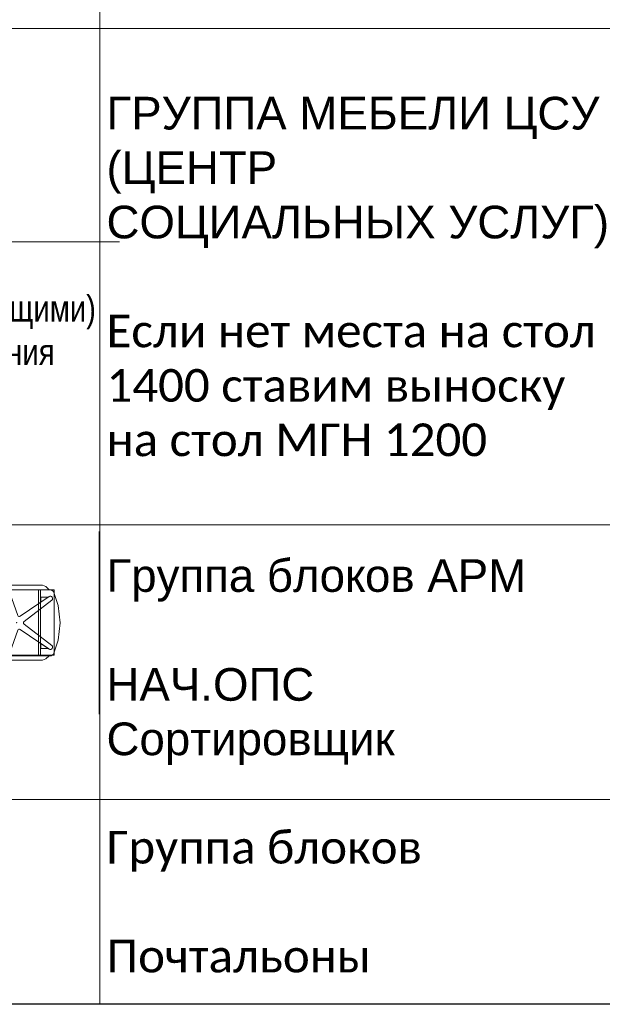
# Model space of a CAD drawing. Header units: millimetres. Extents: x -714384 to 30604203, y -92609 to 65084.
# Tile 455 of 656: x -70619 to -66161, y -55394 to -47858. Entities that reach past the tile are written whole.
import ezdxf
from ezdxf import colors
from ezdxf.entities.mleader import LeaderData, LeaderLine
from ezdxf.math import Vec2, Vec3

# ---------------------------------------------------------------- set-up
doc = ezdxf.new("R2010")
doc.units = ezdxf.units.MM
doc.layers.get('0').update_dxf_attribs({"lineweight": 0})
doc.layers.get('Defpoints').update_dxf_attribs({"color": 30})
doc.layers.add('00_АР_Подложка', color=7, linetype='Continuous', lineweight=0, true_color=0x9b9292)
doc.layers.add('1. ПОДЛОЖКА', color=7, linetype='Continuous', lineweight=0, true_color=0x9b9292)
doc.layers.add('06_АР_Мебель', color=4, linetype='Continuous', lineweight=9)
doc.layers.add('17_АР_Текст', color=235, linetype='Continuous', lineweight=0)
doc.styles.add('_ТЕКСТОВЫЙ', font='arial.ttf', dxfattribs={"width": 0.8})
doc.styles.add('HVAC_AEP', font='arial.ttf')
doc.styles.get("Standard").update_dxf_attribs({"font": 'arial.ttf'})

# ---------------------------------------------------------------- blocks, each defined once
blk = doc.blocks.new('*T195')
at = {"color": 0, "linetype": 'ByBlock', "lineweight": -2, "transparency": 16777216}
for p, q in [((0, 0), (8500, 0)), ((0, 0), (0, -27939.3)), ((8500, 0), (8500, -27939.3)), ((0, -469.7), (8500, -469.7)), ((4500, -469.7), (4500, -27939.3)), ((0, -4969.7), (8500, -4969.7)), ((0, -9469.7), (8500, -9469.7)), ((0, -13269.7), (8500, -13269.7)), ((0, -16669.7), (8500, -16669.7)), ((0, -20469.7), (8500, -20469.7)), ((0, -24269.7), (8500, -24269.7)), ((0, -26370.4), (8500, -26370.4)), ((0, -27939.3), (8500, -27939.3))]:
    blk.add_line(p, q, dxfattribs=at)
at = {"color": 0, "lineweight": 15, "transparency": 16777216, "style": 'HVAC_AEP'}
for s, insert, char_height, width, attachment_point in [('{\\H0.83333x;\\C256;Готовые блоки (Барьеры, АРМ, Почтальоны)}', (4250, -234.8), 300, 8497, 5), ('{\\fCalibri|b0|i0|c204|p34;\\C256;Группа блоков 1200\\P\\PПо невозможности разместить стандартный барьер для приёма посылок, применить откидную столешницу для МГН}', (4550, -2719.7), 250, 3900, 4), ('{\\fCalibri|b0|i0|c204|p34;\\C256;Группа блоков 1400\\P\\PПо невозможности разместить стандартный барьер для приёма посылок, применить откидную столешницу для МГН}', (4550, -7219.7), 250, 3900, 4), ('{\\fCalibri|b0|i0|c204|p34;\\C256;Группа блоков \\P\\PПочта банк 1400}', (4550, -11369.7), 250, 3900, 4), ('{\\fCalibri|b0|i0|c204|p34;\\C256;Группа блоков \\P\\PПочта банк 1200}', (4550, -14969.7), 250, 3900, 4), ('{\\C256;ГРУППА МЕБЕЛИ ЦСУ (ЦЕНТР СОЦИАЛЬНЫХ УСЛУГ)\\P\\PЕсли не помещается в кабинете можно установить в клиентском зале }', (4550, -18569.7), 250, 3900, 4), ('{\\C256;ГРУППА МЕБЕЛИ ЦСУ (ЦЕНТР СОЦИАЛЬНЫХ УСЛУГ)\\P\\P\\fCalibri|b0|i0|c204|p34;Если нет места на стол 1400 ставим выноску на стол МГН 1200}', (4550, -22369.7), 250, 3900, 4), ('Группа блоков АРМ\\P^JНАЧ.ОПС^JСортировщик', (4550, -25320), 250, 3900, 4), ('{\\fCalibri|b0|i0|c204|p34;\\C256;Группа блоков \\P\\PПочтальоны}', (4550, -27154.9), 250, 3900, 4)]:
    blk.add_mtext(s, dxfattribs=dict(at, insert=insert, char_height=char_height, width=width, attachment_point=attachment_point))
blk = doc.blocks.new('_Dot')
at = {"color": 0, "linetype": 'ByBlock', "lineweight": -2}
blk.add_line((-0.5, 0), (-1, 0), dxfattribs=at)
at = {"color": 0, "linetype": 'ByBlock', "const_width": 0.5}
blk.add_lwpolyline([(-0.25, 0, 1), (0.25, 0, 1)], format="xyb", close=True, dxfattribs=at)
blk = doc.blocks.new('Кресло рабочее')
at = {"layer": '00_АР_Подложка'}
for p, q in [((17.6, 0), (-17.6, 0)), ((-17.6, 0), (-17.6, -51.8)), ((17.6, -46.4), (17.6, 0)), ((-200.6, -72.3), (-252.8, -101.5)), ((201.2, -72.3), (-200.6, -72.3)), ((-17.5, -48.3), (-20.1, -137.3)), ((-17.6, -51.8), (-17.5, -48.3)), ((20.3, -137.3), (17.7, -48.3)), ((253.4, -101.5), (201.2, -72.3)), ((-252.8, -101.5), (-253, -623.3)), ((-23.6, -257.3), (-20.1, -137.3)), ((20.3, -137.3), (23.8, -257.3)), ((253.2, -630.2), (253.4, -101.5)), ((-286.8, -211.3), (-306.7, -211.3)), ((-306.7, -211.3), (-306.7, -251.4)), ((-252.8, -188.4), (-286.8, -188.4)), ((-286.8, -188.4), (-286.8, -564.2)), ((-271.9, -211.3), (-286.8, -211.3)), ((-271.9, -258.8), (-271.9, -211.3)), ((-252.7, -613.8), (-252.8, -188.4)), ((253.3, -188.4), (253.2, -613.8)), ((287.4, -188.4), (253.3, -188.4)), ((287.4, -211.3), (272.5, -211.3)), ((272.5, -211.3), (272.5, -258.8)), ((287.4, -564.2), (287.4, -188.4)), ((307.3, -211.3), (287.4, -211.3)), ((307.3, -251.4), (307.3, -211.3)), ((-307.8, -285), (-307.8, -285)), ((-307.8, -285), (-56.3, -375)), ((-296.9, -251.5), (-271.9, -258.8)), ((-40.6, -326.7), (-296.9, -251.5)), ((-23.6, -257.3), (-25.3, -315.5)), ((25.5, -315.5), (23.8, -257.3)), ((297.4, -251.5), (40.8, -326.7)), ((56.5, -375), (308.3, -285)), ((272.5, -258.8), (297.4, -251.5)), ((-50.4, -392.9), (-201.2, -613.8)), ((-172.7, -634.5), (-9.3, -422.8)), ((9.6, -422.8), (173, -634.5)), ((201.5, -613.8), (50.7, -392.9)), ((-286.8, -564.2), (-276.7, -588.5)), ((-276.7, -588.5), (-252.7, -613.8)), ((253.4, -534.1), (-252.8, -534.1)), ((-252.8, -548.4), (253.4, -548.4)), ((-197.5, -608.3), (-158.2, -550.8)), ((-158.2, -550.8), (-197.5, -550.8)), ((-197.5, -550.8), (-197.5, -608.3)), ((197, -550.8), (158.5, -550.8)), ((158.5, -550.8), (197, -607.2)), ((197, -607.2), (197, -550.8)), ((253.2, -613.8), (277.2, -588.5)), ((277.2, -588.5), (287.4, -564.2)), ((-253, -623.3), (-253, -630.2)), ((-253, -630.2), (-239.6, -648.3)), ((-239.6, -648.3), (-133, -683.5)), ((133.3, -683.5), (239.8, -648.3)), ((239.8, -648.3), (253.2, -630.2)), ((-133, -683.5), (0.1, -697.6)), ((0.1, -697.6), (133.3, -683.5))]:
    blk.add_line(p, q, dxfattribs=at)
blk.add_circle((0.1, -366.6), 1, dxfattribs=at)
for centre, radius, start, end in [((0.1, -48.8), 17.6, 7.61129, 178.33187), ((0.1, -48.8), 17.6, 1.66813, 178.33187), ((-301.8, -268.4), 17.6, 73.64999, 250.33177), ((-301.8, -268.4), 17.6, 73.64994, 106.15659), ((302.4, -268.4), 17.6, 73.84346, 106.33187), ((302.4, -268.4), 17.6, 289.66813, 106.33187), ((-60.3, -386.2), 11.9, 325.66813, 70.31009), ((-37.2, -315.2), 11.9, 253.64994, 358.33186), ((37.5, -315.2), 11.9, 181.66813, 286.33187), ((60.5, -386.2), 11.9, 109.66813, 214.33187), ((0.1, -430.1), 11.9, 37.66813, 142.33187), ((-186.7, -623.7), 17.6, 145.66813, 322.33187), ((186.9, -623.7), 17.6, 217.66813, 34.33187)]:
    blk.add_arc(centre, radius, start, end, dxfattribs=at)
blk.add_point((0.1, -366.6), dxfattribs=at)
at = {"layer": '06_АР_Мебель'}
for p, q in [((17.6, 0), (-17.6, 0)), ((-17.6, 0), (-17.6, -51.8)), ((17.6, -46.4), (17.6, 0)), ((-200.6, -72.3), (-252.8, -101.5)), ((201.2, -72.3), (-200.6, -72.3)), ((-17.5, -48.3), (-20.1, -137.3)), ((-17.6, -51.8), (-17.5, -48.3)), ((20.3, -137.3), (17.7, -48.3)), ((253.4, -101.5), (201.2, -72.3)), ((-252.8, -101.5), (-253, -623.3)), ((-23.6, -257.3), (-20.1, -137.3)), ((20.3, -137.3), (23.8, -257.3)), ((253.2, -630.2), (253.4, -101.5)), ((-286.8, -211.3), (-306.7, -211.3)), ((-306.7, -211.3), (-306.7, -251.4)), ((-252.8, -188.4), (-286.8, -188.4)), ((-286.8, -188.4), (-286.8, -564.2)), ((-271.9, -211.3), (-286.8, -211.3)), ((-271.9, -258.8), (-271.9, -211.3)), ((-252.7, -613.8), (-252.8, -188.4)), ((253.3, -188.4), (253.2, -613.8)), ((287.4, -188.4), (253.3, -188.4)), ((287.4, -211.3), (272.5, -211.3)), ((272.5, -211.3), (272.5, -258.8)), ((287.4, -564.2), (287.4, -188.4)), ((307.3, -211.3), (287.4, -211.3)), ((307.3, -251.4), (307.3, -211.3)), ((-307.8, -285), (-307.8, -285)), ((-307.8, -285), (-56.3, -375)), ((-296.9, -251.5), (-271.9, -258.8)), ((-40.6, -326.7), (-296.9, -251.5)), ((-23.6, -257.3), (-25.3, -315.5)), ((25.5, -315.5), (23.8, -257.3)), ((297.4, -251.5), (40.8, -326.7)), ((56.5, -375), (308.3, -285)), ((272.5, -258.8), (297.4, -251.5)), ((-50.4, -392.9), (-201.2, -613.8)), ((-172.7, -634.5), (-9.3, -422.8)), ((9.6, -422.8), (173, -634.5)), ((201.5, -613.8), (50.7, -392.9)), ((-286.8, -564.2), (-276.7, -588.5)), ((-276.7, -588.5), (-252.7, -613.8)), ((253.4, -534.1), (-252.8, -534.1)), ((-252.8, -548.4), (253.4, -548.4)), ((-197.5, -608.3), (-158.2, -550.8)), ((-158.2, -550.8), (-197.5, -550.8)), ((-197.5, -550.8), (-197.5, -608.3)), ((197, -550.8), (158.5, -550.8)), ((158.5, -550.8), (197, -607.2)), ((197, -607.2), (197, -550.8)), ((253.2, -613.8), (277.2, -588.5)), ((277.2, -588.5), (287.4, -564.2)), ((-253, -623.3), (-253, -630.2)), ((-253, -630.2), (-239.6, -648.3)), ((-239.6, -648.3), (-133, -683.5)), ((133.3, -683.5), (239.8, -648.3)), ((239.8, -648.3), (253.2, -630.2)), ((-133, -683.5), (0.1, -697.6)), ((0.1, -697.6), (133.3, -683.5))]:
    blk.add_line(p, q, dxfattribs=at)
blk.add_circle((0.1, -366.6), 1, dxfattribs=at)
for centre, radius, start, end in [((0.1, -48.8), 17.6, 7.61129, 178.33187), ((0.1, -48.8), 17.6, 1.66813, 178.33187), ((-301.8, -268.4), 17.6, 73.64999, 250.33177), ((-301.8, -268.4), 17.6, 73.64994, 106.15659), ((302.4, -268.4), 17.6, 73.84346, 106.33187), ((302.4, -268.4), 17.6, 289.66813, 106.33187), ((-60.3, -386.2), 11.9, 325.66813, 70.31009), ((-37.2, -315.2), 11.9, 253.64994, 358.33186), ((37.5, -315.2), 11.9, 181.66813, 286.33187), ((60.5, -386.2), 11.9, 109.66813, 214.33187), ((0.1, -430.1), 11.9, 37.66813, 142.33187), ((-186.7, -623.7), 17.6, 145.66813, 322.33187), ((186.9, -623.7), 17.6, 217.66813, 34.33187)]:
    blk.add_arc(centre, radius, start, end, dxfattribs=at)
blk.add_point((0.1, -366.6), dxfattribs=at)
at = {"flags": 1}
for tag, p in [('КОД_ОБОРУДОВАНИЯ', (56.2, 11.7)), ('ДОП_ИНФОРМАЦИЯ', (56.2, -40.5)), ('ДОГОВОР', (291.3, -99.7))]:
    blk.add_attdef(tag, p, '', height=25, dxfattribs=at)
at = {"layer": '06_АР_Мебель', "insert": (0.3, -197.3), "char_height": 33, "attachment_point": 5}
blk.add_mtext_dynamic_manual_height_columns('{\\C7;КРЕСЛО РАБОЧЕЕ}', width=250, gutter_width=12.5, heights=[0], dxfattribs=at)
blk = doc.blocks.new('*U242')
at = {"layer": '1. ПОДЛОЖКА'}
blk.add_lwpolyline([(953.4, -804.5), (453.7, -804.5), (453.7, -1356.2), (953.4, -1356.2)], close=True, dxfattribs=at)
at = {"layer": 'Defpoints', "color": 251}
blk.add_line((1400, -1700), (0, -1700), dxfattribs=at)
blk.add_blockref('Кресло рабочее', (700, -703))

msp = doc.modelspace()

# ---------------------------------------------------------------- linework, layer by layer
at = {"layer": 'Defpoints'}
msp.add_lwpolyline([(39622.9, -55394.4), (-153407.1, -55394.4)], dxfattribs=at)

# ---------------------------------------------------------------- block references
msp.add_blockref('*T195', (-74504.5, -27455.1))
at = {"lineweight": 35, "rotation": 90}
msp.add_blockref('*U242', (-71710.8, -53174.4), dxfattribs=at)

# ---------------------------------------------------------------- leaders
at = {"layer": '17_АР_Текст', "lineweight": 18}
ml = msp.add_multileader_mtext('Standard', dxfattribs=at)
ml.set_content('ЦСУ оборудование:\\PМонитор 23,8"\\PСистемный блок (с комплектующими)\\PИсточник бесперебойного питания\\PМышь, клавиатура\\PWeb-камера\\PМФУ лазерный', color=256, style='_ТЕКСТОВЫЙ')
ml.set_leader_properties(lineweight=0)
ml.set_arrow_properties(name='DOT')
ml.build(insert=Vec2(0, 0))
ml.multileader.update_dxf_attribs({"text_left_attachment_type": 6, "text_right_attachment_type": 6, "dogleg_length": 0.36, "arrow_head_size": 50, "scale": 100})
ctx = ml.context
ctx.base_point, ctx.scale, ctx.char_height, ctx.arrow_head_size, ctx.landing_gap_size, ctx.plane_origin = Vec3(-74068.3, -49557), 100, 200, 50, 100, Vec3(-68828.3, -44334.1)
ctx.left_attachment, ctx.right_attachment, ctx.attachment_type = 6, 6, 2
notes = []
notes.append((ctx, [(1, (1, 1, 0), (-74104.3, -49557), (1, 0), 36, [(0, [(-74104.3, -48496.4)], 0, [])])]))
ctx.mtext.insert, ctx.mtext.width, ctx.mtext.defined_height, ctx.mtext.flow_direction = Vec3(-73968.3, -49301.5), 5220.324, 815.5, 5
for ctx, leaders in notes:
    for number, flags, end, landing, length, lines in leaders:
        leader = LeaderData()
        leader.index, (leader.has_last_leader_line, leader.has_dogleg_vector, leader.attachment_direction) = number, flags
        leader.last_leader_point, leader.dogleg_vector, leader.dogleg_length = Vec3(end), Vec3(landing), length
        for number, points, colour, breaks in lines:
            line = LeaderLine()
            line.index, line.vertices, line.color, line.breaks = number, Vec3.list(points), colors.encode_raw_color(colour), breaks
            leader.lines.append(line)
        ctx.leaders.append(leader)

doc.saveas('drawing.dxf')
